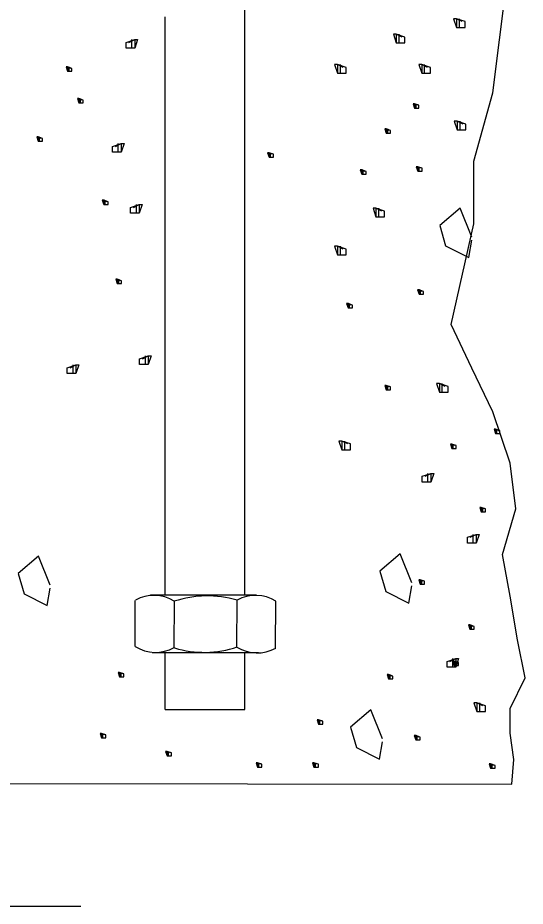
# Model space of a CAD drawing. Extents: x 2133490 to 2172050, y 2138301 to 2145980.
# Drawn here: x 2143407.4 to 2143541.6, y 2142012.7 to 2142247.8 of the extents above; entities that cross this region are included whole.
import ezdxf

# ---------------------------------------------------------------- set-up
doc = ezdxf.new("R2010")
doc.units = 0
doc.layers.add('Level 40', color=7, linetype='Continuous')
doc.layers.add('ROW_PR_Notes', color=7, linetype='Continuous')

msp = doc.modelspace()

# ---------------------------------------------------------------- linework, layer by layer
at = {"layer": 'Level 40'}
for p, q in [((2143467.44, 2142094.96), (2143467.44, 2142315.48)), ((2143446.34, 2142094.9), (2143446.34, 2142248.08)), ((2143470.47, 2142094.96), (2143442.46, 2142094.96)), ((2143438.4, 2142093.62), (2143438.36, 2142081.38)), ((2143448.79, 2142081.09), (2143448.85, 2142093.39)), ((2143465.33, 2142081.28), (2143465.39, 2142093.67)), ((2143475.54, 2142080.99), (2143475.6, 2142093.37)), ((2143442.91, 2142079.85), (2143471.04, 2142079.78)), ((2143446.34, 2142064.74), (2143446.34, 2142079.88)), ((2143467.44, 2142064.74), (2143467.44, 2142079.71)), ((2143446.34, 2142064.74), (2143467.44, 2142064.74))]:
    msp.add_line(p, q, dxfattribs=at)
at = {"layer": 'ROW_PR_Notes'}
msp.add_line((2143299.91, 2142012.67), (2143424.07, 2142012.67), dxfattribs=at)
for points in [[(2143188.7, 2142045.43), (2143538.06, 2142044.93), (2143538.56, 2142051.47), (2143537.56, 2142058.5), (2143537.56, 2142065.04), (2143541.58, 2142073.09), (2143539.56, 2142083.14), (2143537.56, 2142094.71), (2143535.54, 2142105.78), (2143539.06, 2142117.84), (2143537.56, 2142129.91), (2143533.03, 2142143.49), (2143527.5, 2142155.05), (2143521.97, 2142166.62), (2143528, 2142193.27), (2143528, 2142209.86), (2143533.03, 2142227.97), (2143536.55, 2142256.12)], [(2143524.95, 2142246.79), (2143523.42, 2142247.56), (2143523.42, 2142245.25), (2143524.18, 2142245.25), (2143525.72, 2142245.25), (2143525.72, 2142245.25), (2143525.72, 2142246.79), (2143523.42, 2142247.56), (2143522.65, 2142247.56), (2143523.42, 2142245.25), (2143524.18, 2142245.25), (2143524.18, 2142247.56)], [(2143509.02, 2142242.7), (2143507.48, 2142243.46), (2143507.48, 2142241.16), (2143508.25, 2142241.16), (2143509.78, 2142241.16), (2143509.78, 2142241.16), (2143509.78, 2142242.7), (2143507.48, 2142243.46), (2143506.72, 2142243.46), (2143507.48, 2142241.16), (2143508.25, 2142241.16), (2143508.25, 2142243.46)], [(2143436.8, 2142241.27), (2143438.34, 2142242.04), (2143438.34, 2142239.73), (2143437.57, 2142239.73), (2143436.03, 2142239.73), (2143436.03, 2142239.73), (2143436.03, 2142241.27), (2143438.34, 2142242.04), (2143439.1, 2142242.04), (2143438.34, 2142239.73), (2143437.57, 2142239.73), (2143437.57, 2142242.04)], [(2143493.47, 2142234.69), (2143491.93, 2142235.46), (2143491.93, 2142233.16), (2143492.7, 2142233.16), (2143494.23, 2142233.16), (2143494.23, 2142233.16), (2143494.23, 2142234.69), (2143491.93, 2142235.46), (2143491.16, 2142235.46), (2143491.93, 2142233.16), (2143492.7, 2142233.16), (2143492.7, 2142235.46)], [(2143515.74, 2142234.69), (2143514.2, 2142235.46), (2143514.2, 2142233.16), (2143514.97, 2142233.16), (2143516.51, 2142233.16), (2143516.51, 2142233.16), (2143516.51, 2142234.69), (2143514.2, 2142235.46), (2143513.44, 2142235.46), (2143514.2, 2142233.16), (2143514.97, 2142233.16), (2143514.97, 2142235.46)], [(2143421.34, 2142234.42), (2143420.57, 2142234.81), (2143420.57, 2142233.66), (2143420.96, 2142233.66), (2143421.73, 2142233.66), (2143421.73, 2142233.66), (2143421.73, 2142234.42), (2143420.57, 2142234.81), (2143420.19, 2142234.81), (2143420.57, 2142233.66), (2143420.96, 2142233.66), (2143420.96, 2142234.81)], [(2143424.33, 2142226.05), (2143423.56, 2142226.44), (2143423.56, 2142225.28), (2143423.95, 2142225.28), (2143424.72, 2142225.28), (2143424.72, 2142225.28), (2143424.72, 2142226.05), (2143423.56, 2142226.44), (2143423.18, 2142226.44), (2143423.56, 2142225.28), (2143423.95, 2142225.28), (2143423.95, 2142226.44)], [(2143513.1, 2142224.67), (2143512.33, 2142225.05), (2143512.33, 2142223.9), (2143512.72, 2142223.9), (2143513.49, 2142223.9), (2143513.49, 2142223.9), (2143513.49, 2142224.67), (2143512.33, 2142225.05), (2143511.95, 2142225.05), (2143512.33, 2142223.9), (2143512.72, 2142223.9), (2143512.72, 2142225.05)], [(2143525.14, 2142219.67), (2143523.6, 2142220.44), (2143523.6, 2142218.13), (2143524.37, 2142218.13), (2143525.9, 2142218.13), (2143525.9, 2142218.13), (2143525.9, 2142219.67), (2143523.6, 2142220.44), (2143522.83, 2142220.44), (2143523.6, 2142218.13), (2143524.37, 2142218.13), (2143524.37, 2142220.44)], [(2143505.62, 2142218), (2143504.85, 2142218.38), (2143504.85, 2142217.23), (2143505.23, 2142217.23), (2143506, 2142217.23), (2143506, 2142217.23), (2143506, 2142218), (2143504.85, 2142218.38), (2143504.46, 2142218.38), (2143504.85, 2142217.23), (2143505.23, 2142217.23), (2143505.23, 2142218.38)], [(2143413.57, 2142215.88), (2143412.8, 2142216.27), (2143412.8, 2142215.12), (2143413.19, 2142215.12), (2143413.96, 2142215.12), (2143413.96, 2142215.12), (2143413.96, 2142215.88), (2143412.8, 2142216.27), (2143412.42, 2142216.27), (2143412.8, 2142215.12), (2143413.19, 2142215.12), (2143413.19, 2142216.27)], [(2143433.21, 2142213.77), (2143434.75, 2142214.53), (2143434.75, 2142212.23), (2143433.98, 2142212.23), (2143432.45, 2142212.23), (2143432.45, 2142212.23), (2143432.45, 2142213.77), (2143434.75, 2142214.53), (2143435.52, 2142214.53), (2143434.75, 2142212.23), (2143433.98, 2142212.23), (2143433.98, 2142214.53)], [(2143474.63, 2142211.69), (2143473.86, 2142212.08), (2143473.86, 2142210.92), (2143474.24, 2142210.92), (2143475.01, 2142210.92), (2143475.01, 2142210.92), (2143475.01, 2142211.69), (2143473.86, 2142212.08), (2143473.47, 2142212.08), (2143473.86, 2142210.92), (2143474.24, 2142210.92), (2143474.24, 2142212.08)], [(2143499.12, 2142207.16), (2143498.36, 2142207.55), (2143498.36, 2142206.4), (2143498.74, 2142206.4), (2143499.51, 2142206.4), (2143499.51, 2142206.4), (2143499.51, 2142207.16), (2143498.36, 2142207.55), (2143497.97, 2142207.55), (2143498.36, 2142206.4), (2143498.74, 2142206.4), (2143498.74, 2142207.55)], [(2143513.92, 2142208.01), (2143513.16, 2142208.39), (2143513.16, 2142207.24), (2143513.54, 2142207.24), (2143514.31, 2142207.24), (2143514.31, 2142207.24), (2143514.31, 2142208.01), (2143513.16, 2142208.39), (2143512.77, 2142208.39), (2143513.16, 2142207.24), (2143513.54, 2142207.24), (2143513.54, 2142208.39)], [(2143430.9, 2142199.14), (2143430.14, 2142199.53), (2143430.14, 2142198.38), (2143430.52, 2142198.38), (2143431.29, 2142198.38), (2143431.29, 2142198.38), (2143431.29, 2142199.14), (2143430.14, 2142199.53), (2143429.75, 2142199.53), (2143430.14, 2142198.38), (2143430.52, 2142198.38), (2143430.52, 2142199.53)], [(2143437.99, 2142197.62), (2143439.53, 2142198.39), (2143439.53, 2142196.08), (2143438.77, 2142196.08), (2143437.23, 2142196.08), (2143437.23, 2142196.08), (2143437.23, 2142197.62), (2143439.53, 2142198.39), (2143440.3, 2142198.39), (2143439.53, 2142196.08), (2143438.77, 2142196.08), (2143438.77, 2142198.39)], [(2143503.64, 2142196.64), (2143502.11, 2142197.4), (2143502.11, 2142195.1), (2143502.88, 2142195.1), (2143504.41, 2142195.1), (2143504.41, 2142195.1), (2143504.41, 2142196.64), (2143502.11, 2142197.4), (2143501.35, 2142197.4), (2143502.11, 2142195.1), (2143502.88, 2142195.1), (2143502.88, 2142197.4)], [(2143527.44, 2142189.73), (2143524.37, 2142197.4), (2143518.99, 2142192.8), (2143520.53, 2142187.43), (2143526.67, 2142184.36), (2143527.44, 2142188.96)], [(2143493.47, 2142186.61), (2143491.93, 2142187.37), (2143491.93, 2142185.07), (2143492.7, 2142185.07), (2143494.23, 2142185.07), (2143494.23, 2142185.07), (2143494.23, 2142186.61), (2143491.93, 2142187.37), (2143491.16, 2142187.37), (2143491.93, 2142185.07), (2143492.7, 2142185.07), (2143492.7, 2142187.37)], [(2143434.49, 2142178.22), (2143433.72, 2142178.6), (2143433.72, 2142177.45), (2143434.11, 2142177.45), (2143434.87, 2142177.45), (2143434.87, 2142177.45), (2143434.87, 2142178.22), (2143433.72, 2142178.6), (2143433.34, 2142178.6), (2143433.72, 2142177.45), (2143434.11, 2142177.45), (2143434.11, 2142178.6)], [(2143514.28, 2142175.39), (2143513.52, 2142175.78), (2143513.52, 2142174.62), (2143513.9, 2142174.62), (2143514.67, 2142174.62), (2143514.67, 2142174.62), (2143514.67, 2142175.39), (2143513.52, 2142175.78), (2143513.13, 2142175.78), (2143513.52, 2142174.62), (2143513.9, 2142174.62), (2143513.9, 2142175.78)], [(2143495.51, 2142171.78), (2143494.74, 2142172.16), (2143494.74, 2142171.01), (2143495.13, 2142171.01), (2143495.9, 2142171.01), (2143495.9, 2142171.01), (2143495.9, 2142171.78), (2143494.74, 2142172.16), (2143494.36, 2142172.16), (2143494.74, 2142171.01), (2143495.13, 2142171.01), (2143495.13, 2142172.16)], [(2143440.38, 2142157.56), (2143441.92, 2142158.33), (2143441.92, 2142156.02), (2143441.16, 2142156.02), (2143439.62, 2142156.02), (2143439.62, 2142156.02), (2143439.62, 2142157.56), (2143441.92, 2142158.33), (2143442.69, 2142158.33), (2143441.92, 2142156.02), (2143441.16, 2142156.02), (2143441.16, 2142158.33)], [(2143421.26, 2142155.17), (2143422.8, 2142155.93), (2143422.8, 2142153.63), (2143422.03, 2142153.63), (2143420.49, 2142153.63), (2143420.49, 2142153.63), (2143420.49, 2142155.17), (2143422.8, 2142155.93), (2143423.56, 2142155.93), (2143422.8, 2142153.63), (2143422.03, 2142153.63), (2143422.03, 2142155.93)], [(2143520.43, 2142150.25), (2143518.89, 2142151.02), (2143518.89, 2142148.71), (2143519.66, 2142148.71), (2143521.2, 2142148.71), (2143521.2, 2142148.71), (2143521.2, 2142150.25), (2143518.89, 2142151.02), (2143518.12, 2142151.02), (2143518.89, 2142148.71), (2143519.66, 2142148.71), (2143519.66, 2142151.02)], [(2143505.62, 2142150.11), (2143504.85, 2142150.5), (2143504.85, 2142149.35), (2143505.23, 2142149.35), (2143506, 2142149.35), (2143506, 2142149.35), (2143506, 2142150.11), (2143504.85, 2142150.5), (2143504.46, 2142150.5), (2143504.85, 2142149.35), (2143505.23, 2142149.35), (2143505.23, 2142150.5)], [(2143534.5, 2142138.56), (2143533.73, 2142138.94), (2143533.73, 2142137.79), (2143534.11, 2142137.79), (2143534.88, 2142137.79), (2143534.88, 2142137.79), (2143534.88, 2142138.56), (2143533.73, 2142138.94), (2143533.34, 2142138.94), (2143533.73, 2142137.79), (2143534.11, 2142137.79), (2143534.11, 2142138.94)], [(2143494.64, 2142135.01), (2143493.1, 2142135.77), (2143493.1, 2142133.47), (2143493.87, 2142133.47), (2143495.4, 2142133.47), (2143495.4, 2142133.47), (2143495.4, 2142135.01), (2143493.1, 2142135.77), (2143492.33, 2142135.77), (2143493.1, 2142133.47), (2143493.87, 2142133.47), (2143493.87, 2142135.77)], [(2143522.95, 2142134.57), (2143522.19, 2142134.95), (2143522.19, 2142133.8), (2143522.57, 2142133.8), (2143523.34, 2142133.8), (2143523.34, 2142133.8), (2143523.34, 2142134.57), (2143522.19, 2142134.95), (2143521.8, 2142134.95), (2143522.19, 2142133.8), (2143522.57, 2142133.8), (2143522.57, 2142134.95)], [(2143515.1, 2142126.47), (2143516.64, 2142127.23), (2143516.64, 2142124.93), (2143515.87, 2142124.93), (2143514.33, 2142124.93), (2143514.33, 2142124.93), (2143514.33, 2142126.47), (2143516.64, 2142127.23), (2143517.4, 2142127.23), (2143516.64, 2142124.93), (2143515.87, 2142124.93), (2143515.87, 2142127.23)], [(2143530.72, 2142117.83), (2143529.96, 2142118.21), (2143529.96, 2142117.06), (2143530.34, 2142117.06), (2143531.11, 2142117.06), (2143531.11, 2142117.06), (2143531.11, 2142117.83), (2143529.96, 2142118.21), (2143529.57, 2142118.21), (2143529.96, 2142117.06), (2143530.34, 2142117.06), (2143530.34, 2142118.21)], [(2143527.06, 2142110.32), (2143528.59, 2142111.09), (2143528.59, 2142108.79), (2143527.83, 2142108.79), (2143526.29, 2142108.79), (2143526.29, 2142108.79), (2143526.29, 2142110.32), (2143528.59, 2142111.09), (2143529.36, 2142111.09), (2143528.59, 2142108.79), (2143527.83, 2142108.79), (2143527.83, 2142111.09)], [(2143415.97, 2142097.65), (2143412.89, 2142105.32), (2143407.52, 2142100.72), (2143409.06, 2142095.35), (2143415.2, 2142092.28), (2143415.97, 2142096.88)], [(2143511.6, 2142098.25), (2143508.53, 2142105.92), (2143503.16, 2142101.32), (2143504.69, 2142095.95), (2143510.84, 2142092.88), (2143511.6, 2142097.48)], [(2143514.58, 2142098.69), (2143513.82, 2142099.08), (2143513.82, 2142097.92), (2143514.2, 2142097.92), (2143514.97, 2142097.92), (2143514.97, 2142097.92), (2143514.97, 2142098.69), (2143513.82, 2142099.08), (2143513.43, 2142099.08), (2143513.82, 2142097.92), (2143514.2, 2142097.92), (2143514.2, 2142099.08)], [(2143527.73, 2142086.74), (2143526.97, 2142087.12), (2143526.97, 2142085.97), (2143527.35, 2142085.97), (2143528.12, 2142085.97), (2143528.12, 2142085.97), (2143528.12, 2142086.74), (2143526.97, 2142087.12), (2143526.58, 2142087.12), (2143526.97, 2142085.97), (2143527.35, 2142085.97), (2143527.35, 2142087.12)], [(2143521.68, 2142077.44), (2143523.21, 2142078.21), (2143523.21, 2142075.9), (2143522.45, 2142075.9), (2143520.91, 2142075.9), (2143520.91, 2142075.9), (2143520.91, 2142077.44), (2143523.21, 2142078.21), (2143523.98, 2142078.21), (2143523.21, 2142075.9), (2143522.45, 2142075.9), (2143522.45, 2142078.21)], [(2143523.55, 2142077.17), (2143522.78, 2142077.55), (2143522.78, 2142076.4), (2143523.17, 2142076.4), (2143523.94, 2142076.4), (2143523.94, 2142076.4), (2143523.94, 2142077.17), (2143522.78, 2142077.55), (2143522.4, 2142077.55), (2143522.78, 2142076.4), (2143523.17, 2142076.4), (2143523.17, 2142077.55)], [(2143435.09, 2142074.18), (2143434.32, 2142074.56), (2143434.32, 2142073.41), (2143434.71, 2142073.41), (2143435.47, 2142073.41), (2143435.47, 2142073.41), (2143435.47, 2142074.18), (2143434.32, 2142074.56), (2143433.93, 2142074.56), (2143434.32, 2142073.41), (2143434.71, 2142073.41), (2143434.71, 2142074.56)], [(2143506.22, 2142073.58), (2143505.45, 2142073.97), (2143505.45, 2142072.81), (2143505.84, 2142072.81), (2143506.6, 2142072.81), (2143506.6, 2142072.81), (2143506.6, 2142073.58), (2143505.45, 2142073.97), (2143505.06, 2142073.97), (2143505.45, 2142072.81), (2143505.84, 2142072.81), (2143505.84, 2142073.97)], [(2143530.34, 2142065.74), (2143528.8, 2142066.51), (2143528.8, 2142064.21), (2143529.57, 2142064.21), (2143531.1, 2142064.21), (2143531.1, 2142064.21), (2143531.1, 2142065.74), (2143528.8, 2142066.51), (2143528.03, 2142066.51), (2143528.8, 2142064.21), (2143529.57, 2142064.21), (2143529.57, 2142066.51)], [(2143503.83, 2142056.99), (2143500.76, 2142064.67), (2143495.39, 2142060.06), (2143496.93, 2142054.69), (2143503.07, 2142051.62), (2143503.83, 2142056.22)], [(2143487.69, 2142061.62), (2143486.92, 2142062.01), (2143486.92, 2142060.85), (2143487.31, 2142060.85), (2143488.07, 2142060.85), (2143488.07, 2142060.85), (2143488.07, 2142061.62), (2143486.92, 2142062.01), (2143486.54, 2142062.01), (2143486.92, 2142060.85), (2143487.31, 2142060.85), (2143487.31, 2142062.01)], [(2143430.31, 2142058.03), (2143429.54, 2142058.42), (2143429.54, 2142057.27), (2143429.92, 2142057.27), (2143430.69, 2142057.27), (2143430.69, 2142057.27), (2143430.69, 2142058.03), (2143429.54, 2142058.42), (2143429.15, 2142058.42), (2143429.54, 2142057.27), (2143429.92, 2142057.27), (2143429.92, 2142058.42)], [(2143513.39, 2142057.44), (2143512.62, 2142057.82), (2143512.62, 2142056.67), (2143513.01, 2142056.67), (2143513.78, 2142056.67), (2143513.78, 2142056.67), (2143513.78, 2142057.44), (2143512.62, 2142057.82), (2143512.24, 2142057.82), (2143512.62, 2142056.67), (2143513.01, 2142056.67), (2143513.01, 2142057.82)], [(2143447.64, 2142053.25), (2143446.87, 2142053.64), (2143446.87, 2142052.48), (2143447.26, 2142052.48), (2143448.02, 2142052.48), (2143448.02, 2142052.48), (2143448.02, 2142053.25), (2143446.87, 2142053.64), (2143446.49, 2142053.64), (2143446.87, 2142052.48), (2143447.26, 2142052.48), (2143447.26, 2142053.64)], [(2143471.55, 2142050.26), (2143470.78, 2142050.65), (2143470.78, 2142049.49), (2143471.17, 2142049.49), (2143471.93, 2142049.49), (2143471.93, 2142049.49), (2143471.93, 2142050.26), (2143470.78, 2142050.65), (2143470.4, 2142050.65), (2143470.78, 2142049.49), (2143471.17, 2142049.49), (2143471.17, 2142050.65)], [(2143486.49, 2142050.26), (2143485.72, 2142050.65), (2143485.72, 2142049.49), (2143486.11, 2142049.49), (2143486.88, 2142049.49), (2143486.88, 2142049.49), (2143486.88, 2142050.26), (2143485.72, 2142050.65), (2143485.34, 2142050.65), (2143485.72, 2142049.49), (2143486.11, 2142049.49), (2143486.11, 2142050.65)], [(2143533.2, 2142049.95), (2143532.44, 2142050.33), (2143532.44, 2142049.18), (2143532.82, 2142049.18), (2143533.59, 2142049.18), (2143533.59, 2142049.18), (2143533.59, 2142049.95), (2143532.44, 2142050.33), (2143532.05, 2142050.33), (2143532.44, 2142049.18), (2143532.82, 2142049.18), (2143532.82, 2142050.33)]]:
    msp.add_lwpolyline(points, dxfattribs=at)
for centre, radius, start, end in [((2143443.41, 2142084.86), 10.08, 57.7524, 119.1491), ((2143457.53, 2142067.46), 27.35, 73.3008, 108.6287), ((2143470.3, 2142084.86), 10.08, 57.7524, 119.1491), ((2143443.83, 2142089.94), 10.08, 237.7524, 299.1491), ((2143456.7, 2142107.21), 27.35, 253.3008, 288.6287), ((2143470.72, 2142089.8), 10.08, 237.7524, 299.1491)]:
    msp.add_arc(centre, radius, start, end, dxfattribs=at)

doc.saveas('drawing.dxf')
